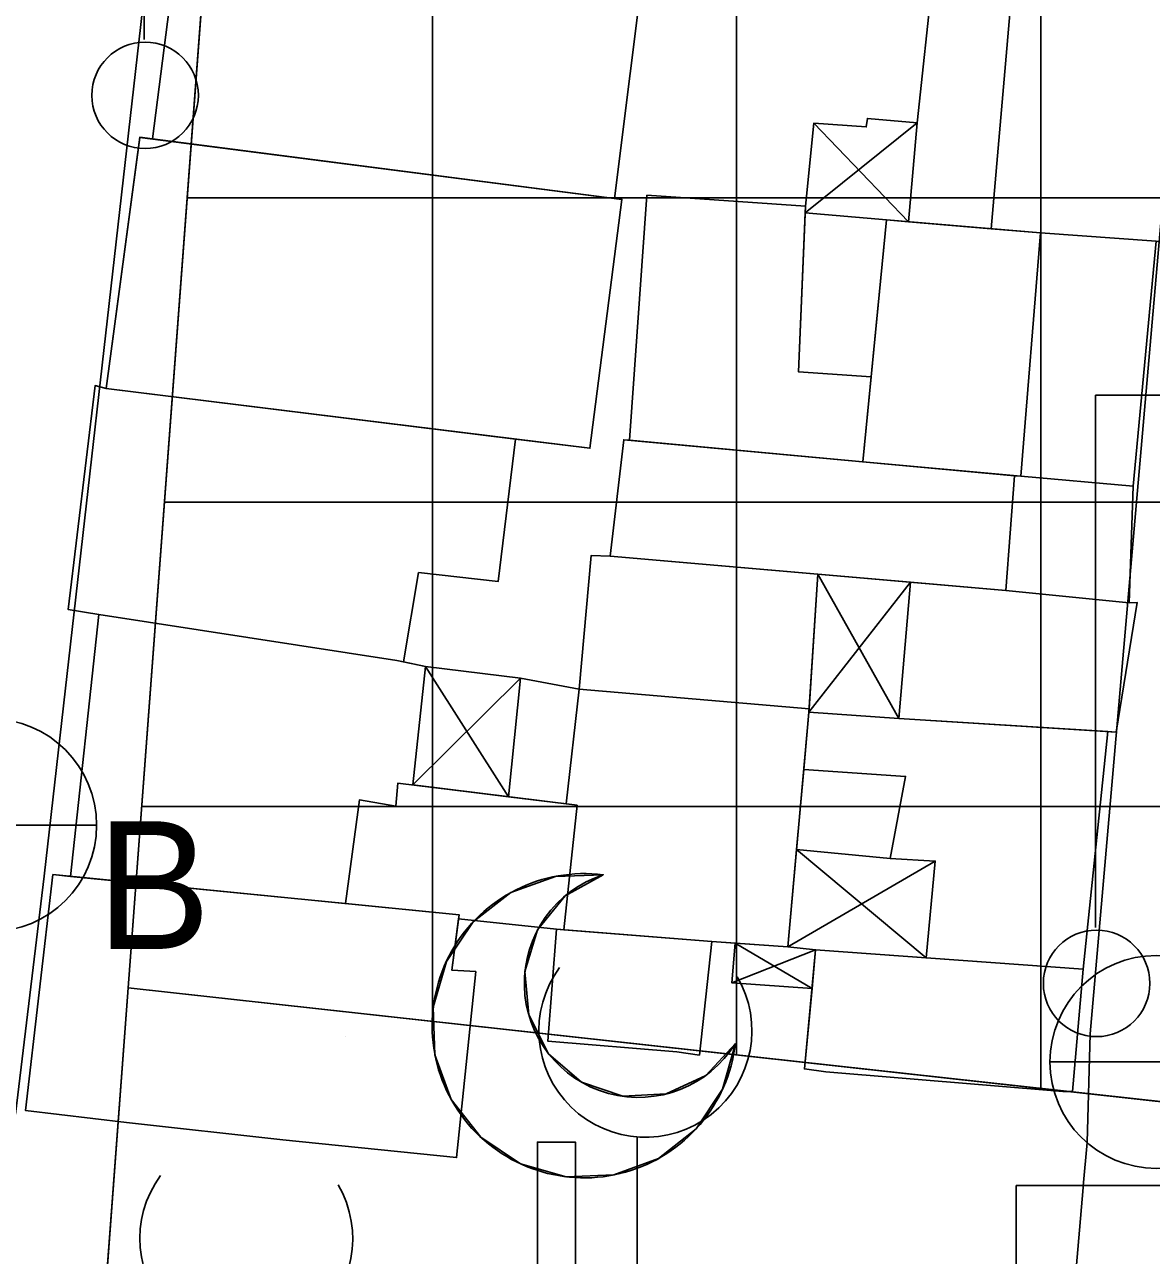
# Model space of a CAD drawing. Extents: x 417997 to 421451, y 4451742 to 4455216.
# Drawn here: x 420850.42 to 420887.45, y 4452334.4 to 4452374.85 of the extents above; entities that cross this region are included whole.
import ezdxf

# ---------------------------------------------------------------- set-up
doc = ezdxf.new("R2010")
doc.units = 0
for name, color, linetype in [('ADA', 7, 'Continuous'), ('ADAKENARI', 7, 'Continuous'), ('B_Mesken', 7, 'Continuous'), ('B_Sundurma', 7, 'Continuous'), ('B_Teras', 7, 'Continuous'), ('Default', 7, 'Continuous'), ('LJ_SEMBOL', 7, 'Continuous'), ('PL_K_TALI_IS_MRK', 7, 'Continuous'), ('PL_SAY_DINI_TESIS', 7, 'Continuous'), ('S_Elektrik_Diregi', 7, 'Continuous'), ('S_Minare', 7, 'Continuous'), ('S_Rogar_Kapagi_Buski', 7, 'Continuous'), ('Sinir_Duvar_tek_tarafa_ait', 7, 'Continuous'), ('Sinir_Ist_Duvari', 7, 'Continuous'), ('TR_DINITESIS', 7, 'Continuous'), ('TR_TALIISMERK', 7, 'Continuous'), ('Yol_Sose', 7, 'Continuous')]:
    doc.layers.add(name, color=color, linetype=linetype)

# ---------------------------------------------------------------- blocks, each defined once
blk = doc.blocks.new('POINT_DISPLAY')
at = {"layer": 'Default'}
blk.add_line((0, 0), (0, 0), dxfattribs=at)

msp = doc.modelspace()

# ---------------------------------------------------------------- linework, layer by layer
at = {"layer": 'ADA'}
msp.add_line((420853.821, 4452343.19), (420890.438, 4452339.156), dxfattribs=at)
msp.add_line((420853.821, 4452343.19), (420890.438, 4452339.156), dxfattribs=at)
at = {"layer": 'ADAKENARI'}
for p, q in [((420853.821, 4452343.19), (420857.93, 4452398.147)), ((420853.821, 4452343.19), (420857.93, 4452398.147)), ((420850.961, 4452304.941), (420853.821, 4452343.19)), ((420850.961, 4452304.941), (420853.821, 4452343.19))]:
    msp.add_line(p, q, dxfattribs=at)
at = {"layer": 'B_Mesken'}
for points in [[(420854.62, 4452371.092), (420855.666, 4452379.224), (420870.835, 4452377.362), (420869.808, 4452369.137)], [(420870.835, 4452377.362), (420869.808, 4452369.137), (420854.62, 4452371.092), (420855.666, 4452379.224), (420862.257, 4452378.415), (420866.261, 4452377.924)], [(420882.181, 4452368.141), (420882.891, 4452376.226), (420887.981, 4452375.82), (420888.35, 4452375.794), (420887.757, 4452367.702), (420887.606, 4452367.729), (420883.811, 4452368.002)], [(420882.181, 4452368.141), (420882.891, 4452376.226), (420887.981, 4452375.82), (420888.35, 4452375.793), (420887.757, 4452367.702), (420887.606, 4452367.73), (420883.811, 4452368.002)], [(420854.62, 4452371.092), (420869.808, 4452369.137), (420870.051, 4452369.106), (420869.001, 4452360.926), (420866.553, 4452361.228), (420853.1, 4452362.889), (420854.203, 4452371.146)], [(420853.1, 4452362.889), (420869.001, 4452360.926), (420870.051, 4452369.106), (420854.203, 4452371.145)], [(420870.299, 4452361.189), (420870.873, 4452369.244), (420876.087, 4452368.885), (420875.85, 4452363.44), (420878.239, 4452363.271), (420877.967, 4452360.482)], [(420876.088, 4452368.885), (420876.078, 4452368.66), (420875.85, 4452363.44), (420878.239, 4452363.271), (420877.967, 4452360.482), (420870.299, 4452361.189), (420870.873, 4452369.244)], [(420883.811, 4452368.002), (420887.606, 4452367.729), (420886.855, 4452359.678), (420883.161, 4452360.011), (420877.967, 4452360.482), (420878.743, 4452368.432)], [(420879.465, 4452368.371), (420882.181, 4452368.141), (420883.811, 4452368.002), (420887.606, 4452367.73), (420886.855, 4452359.678), (420883.162, 4452360.012), (420877.967, 4452360.482), (420878.239, 4452363.271), (420878.743, 4452368.432)], [(420866.553, 4452361.228), (420865.988, 4452356.549), (420863.368, 4452356.84), (420862.875, 4452353.902), (420862.651, 4452353.949), (420852.856, 4452355.462), (420851.852, 4452355.625), (420852.735, 4452362.987), (420853.1, 4452362.889)], [(420866.553, 4452361.228), (420865.988, 4452356.549), (420863.368, 4452356.84), (420862.875, 4452353.902), (420862.651, 4452353.949), (420852.856, 4452355.462), (420851.852, 4452355.625), (420852.734, 4452362.987), (420853.1, 4452362.889)], [(420879.53, 4452356.523), (420876.484, 4452356.787), (420869.669, 4452357.38), (420870.11, 4452361.207), (420870.299, 4452361.189), (420877.967, 4452360.483), (420882.959, 4452360.023), (420883.162, 4452360.012), (420886.855, 4452359.678), (420886.719, 4452355.845), (420882.666, 4452356.25)], [(420886.855, 4452359.678), (420886.719, 4452355.845), (420882.666, 4452356.25), (420869.669, 4452357.38), (420870.11, 4452361.206), (420882.958, 4452360.023), (420883.161, 4452360.011)], [(420876.484, 4452356.787), (420876.208, 4452352.365), (420868.642, 4452353.006), (420869.045, 4452357.403), (420869.669, 4452357.38)], [(420876.484, 4452356.787), (420876.208, 4452352.366), (420876.205, 4452352.366), (420868.642, 4452353.006), (420869.045, 4452357.403), (420869.669, 4452357.38)], [(420879.53, 4452356.523), (420879.153, 4452352.043), (420886.297, 4452351.594), (420886.981, 4452355.858), (420886.719, 4452355.845), (420882.666, 4452356.25)], [(420886.719, 4452355.845), (420886.981, 4452355.858), (420886.297, 4452351.595), (420886.025, 4452351.612), (420879.153, 4452352.043), (420879.53, 4452356.523), (420882.666, 4452356.25)], [(420852.856, 4452355.462), (420851.933, 4452346.855), (420860.961, 4452345.963), (420864.699, 4452345.593), (420864.681, 4452345.454), (420867.899, 4452345.123), (420868.146, 4452345.103), (420868.578, 4452349.191), (420863.182, 4452349.86), (420863.596, 4452353.75), (420862.651, 4452353.949)], [(420862.875, 4452353.902), (420863.596, 4452353.751), (420863.182, 4452349.86), (420866.327, 4452349.47), (420868.223, 4452349.235), (420868.578, 4452349.191), (420868.147, 4452345.103), (420867.899, 4452345.123), (420864.681, 4452345.454), (420864.699, 4452345.593), (420860.961, 4452345.963), (420851.933, 4452346.856), (420852.856, 4452355.462), (420862.651, 4452353.949)], [(420876.208, 4452352.365), (420875.505, 4452344.534), (420873.009, 4452344.713), (420867.899, 4452345.123), (420868.146, 4452345.103), (420868.578, 4452349.191), (420868.222, 4452349.235), (420868.642, 4452353.006)], [(420876.205, 4452352.366), (420876.208, 4452352.366), (420876.199, 4452352.255), (420876.029, 4452350.363), (420875.792, 4452347.733), (420875.505, 4452344.534), (420873.771, 4452344.658), (420873.009, 4452344.713), (420868.147, 4452345.103), (420868.578, 4452349.191), (420868.223, 4452349.235), (420868.642, 4452353.006)], [(420879.153, 4452352.043), (420876.198, 4452352.255), (420876.028, 4452350.363), (420879.374, 4452350.138), (420878.87, 4452347.445), (420880.35, 4452347.355), (420880.053, 4452344.179), (420885.214, 4452343.809), (420886.025, 4452351.612), (420879.153, 4452352.043)], [(420879.153, 4452352.043), (420886.025, 4452351.612), (420885.214, 4452343.809), (420880.053, 4452344.18), (420880.35, 4452347.355), (420878.87, 4452347.445), (420879.374, 4452350.139), (420876.029, 4452350.363), (420876.199, 4452352.255)], [(420850.449, 4452339.163), (420851.349, 4452346.913), (420864.699, 4452345.593), (420864.459, 4452343.773), (420865.249, 4452343.723), (420864.619, 4452337.613), (420858.909, 4452338.193), (420853.769, 4452338.763)], [(420851.933, 4452346.856), (420860.961, 4452345.963), (420864.699, 4452345.593), (420864.681, 4452345.454), (420864.459, 4452343.773), (420865.249, 4452343.723), (420864.619, 4452337.613), (420858.909, 4452338.193), (420853.769, 4452338.763), (420850.449, 4452339.163), (420851.349, 4452346.913)], [(420872.599, 4452340.983), (420873.009, 4452344.713), (420867.899, 4452345.123), (420867.619, 4452341.433), (420871.859, 4452341.083)], [(420868.147, 4452345.103), (420873.009, 4452344.713), (420872.599, 4452340.983), (420871.859, 4452341.083), (420867.619, 4452341.433), (420867.899, 4452345.123)], [(420876.05, 4452340.526), (420876.418, 4452344.441), (420885.214, 4452343.809), (420884.854, 4452339.78), (420884.539, 4452339.783), (420876.749, 4452340.433)], [(420880.053, 4452344.18), (420885.214, 4452343.809), (420884.854, 4452339.78), (420884.539, 4452339.783), (420876.749, 4452340.433), (420876.05, 4452340.526), (420876.299, 4452343.17), (420876.418, 4452344.441)]]:
    msp.add_lwpolyline(points, close=True, dxfattribs=at)
at = {"layer": 'B_Sundurma'}
for p, q in [((420876.078, 4452368.66), (420879.752, 4452371.618)), ((420879.465, 4452368.371), (420876.359, 4452371.611)), ((420879.153, 4452352.043), (420876.484, 4452356.787)), ((420876.198, 4452352.255), (420879.53, 4452356.523)), ((420863.182, 4452349.86), (420866.721, 4452353.364)), ((420863.596, 4452353.75), (420866.327, 4452349.47)), ((420875.792, 4452347.733), (420880.053, 4452344.179)), ((420875.505, 4452344.534), (420880.35, 4452347.355)), ((420873.771, 4452344.658), (420876.299, 4452343.17)), ((420873.66, 4452343.359), (420876.418, 4452344.441))]:
    msp.add_line(p, q, dxfattribs=at)
for points in [[(420876.078, 4452368.66), (420876.088, 4452368.885), (420876.359, 4452371.611), (420878.081, 4452371.487), (420878.118, 4452371.766), (420879.752, 4452371.618), (420879.465, 4452368.371), (420878.743, 4452368.432)], [(420876.078, 4452368.66), (420878.743, 4452368.432), (420879.465, 4452368.371), (420879.752, 4452371.618), (420878.118, 4452371.765), (420878.08, 4452371.487), (420876.359, 4452371.611), (420876.087, 4452368.885)], [(420879.153, 4452352.043), (420876.198, 4452352.255), (420876.484, 4452356.787), (420879.53, 4452356.523)], [(420879.53, 4452356.523), (420879.153, 4452352.043), (420876.199, 4452352.255), (420876.208, 4452352.366), (420876.205, 4452352.366), (420876.484, 4452356.787)], [(420863.182, 4452349.86), (420863.596, 4452353.751), (420866.721, 4452353.364), (420866.327, 4452349.47)], [(420863.182, 4452349.86), (420863.596, 4452353.75), (420866.721, 4452353.364), (420866.327, 4452349.47)], [(420878.87, 4452347.445), (420875.792, 4452347.733), (420875.505, 4452344.534), (420876.418, 4452344.441), (420880.053, 4452344.179), (420880.35, 4452347.355)], [(420878.87, 4452347.445), (420880.35, 4452347.355), (420880.053, 4452344.18), (420876.418, 4452344.441), (420875.505, 4452344.534), (420875.792, 4452347.733)], [(420873.771, 4452344.658), (420873.66, 4452343.359), (420876.299, 4452343.17), (420876.418, 4452344.441), (420875.505, 4452344.534)], [(420873.771, 4452344.658), (420875.505, 4452344.534), (420876.418, 4452344.441), (420876.299, 4452343.17), (420873.66, 4452343.359)]]:
    msp.add_lwpolyline(points, close=True, dxfattribs=at)
at = {"layer": 'B_Teras'}
for points in [[(420877.967, 4452360.482), (420878.743, 4452368.432), (420883.811, 4452368.002), (420883.161, 4452360.011), (420882.958, 4452360.023)], [(420869.669, 4452357.38), (420882.666, 4452356.25), (420882.958, 4452360.023), (420870.11, 4452361.206)], [(420860.961, 4452345.963), (420861.421, 4452349.366), (420862.617, 4452349.167), (420862.689, 4452349.921), (420868.578, 4452349.191), (420868.146, 4452345.103), (420867.899, 4452345.123), (420864.681, 4452345.454), (420864.699, 4452345.593)]]:
    msp.add_lwpolyline(points, close=True, dxfattribs=at)
at = {"layer": 'LJ_SEMBOL'}
for points in [[(420873.78, 4452341.365), (420873.356, 4452339.856), (420872.486, 4452338.553), (420871.256, 4452337.583), (420869.785, 4452337.041), (420868.219, 4452336.982), (420866.712, 4452337.41), (420865.411, 4452338.283), (420864.444, 4452339.517), (420863.907, 4452340.989), (420863.851, 4452342.555), (420864.283, 4452344.061), (420865.161, 4452345.359), (420866.397, 4452346.323), (420867.87, 4452346.856), (420869.436, 4452346.907), (420868.183, 4452346.213), (420867.281, 4452345.1), (420866.863, 4452343.73), (420866.989, 4452342.303), (420867.641, 4452341.027), (420868.724, 4452340.089), (420870.08, 4452339.626), (420871.51, 4452339.704), (420872.807, 4452340.314)], [(420873.78, 4452341.365), (420873.356, 4452339.856), (420872.486, 4452338.553), (420871.256, 4452337.583), (420869.785, 4452337.041), (420868.219, 4452336.982), (420866.712, 4452337.41), (420865.411, 4452338.283), (420864.444, 4452339.517), (420863.907, 4452340.989), (420863.851, 4452342.555), (420864.283, 4452344.061), (420865.161, 4452345.359), (420866.397, 4452346.323), (420867.87, 4452346.856), (420869.436, 4452346.907), (420868.183, 4452346.213), (420867.281, 4452345.1), (420866.863, 4452343.73), (420866.989, 4452342.303), (420867.641, 4452341.027), (420868.724, 4452340.089), (420870.08, 4452339.626), (420871.51, 4452339.704), (420872.807, 4452340.314)], [(420885.3, 4452310.415), (420873.317, 4452314.468), (420881.104, 4452315.384), (420868.67, 4452316.693), (420876.756, 4452317.952), (420860.007, 4452319.839), (420875.262, 4452319.761), (420871.092, 4452321.078), (420863.31, 4452322.513), (420872.531, 4452323.761), (420857.641, 4452324.283), (420860.804, 4452326.157), (420865.531, 4452327.545), (420867.275, 4452327.706), (420867.275, 4452338.124), (420868.525, 4452338.124), (420868.525, 4452327.713), (420871.769, 4452327.304), (420875.183, 4452326.157), (420879.327, 4452323.494), (420882.552, 4452319.771), (420884.599, 4452315.291)], [(420885.3, 4452310.415), (420873.317, 4452314.468), (420881.104, 4452315.384), (420868.67, 4452316.693), (420876.756, 4452317.952), (420860.007, 4452319.839), (420875.262, 4452319.761), (420871.092, 4452321.078), (420863.31, 4452322.513), (420872.531, 4452323.761), (420857.641, 4452324.283), (420860.804, 4452326.157), (420865.531, 4452327.545), (420867.275, 4452327.706), (420867.275, 4452338.124), (420868.525, 4452338.124), (420868.525, 4452327.713), (420871.769, 4452327.304), (420875.183, 4452326.157), (420879.327, 4452323.494), (420882.552, 4452319.771), (420884.599, 4452315.291)]]:
    msp.add_lwpolyline(points, close=True, dxfattribs=at)
for centre, radius, start, end in [((420868.814, 4452341.946), 5, 82.8556, 353.3219), ((420868.814, 4452341.946), 5, 82.8556, 353.3219), ((420870.593, 4452343.34), 3.75, 107.9671, 328.2104), ((420870.593, 4452343.34), 3.75, 107.9671, 328.2104)]:
    msp.add_arc(centre, radius, start, end, dxfattribs=at)
at = {"layer": 'PL_K_TALI_IS_MRK'}
msp.add_lwpolyline([(420894.067, 4452409.012), (420890.438, 4452339.156), (420853.821, 4452343.19), (420857.93, 4452398.147)], close=True, dxfattribs=at)
msp.add_lwpolyline([(420894.067, 4452409.012), (420890.438, 4452339.156), (420853.821, 4452343.19), (420857.93, 4452398.147)], close=True, dxfattribs=at)
at = {"layer": 'PL_SAY_DINI_TESIS'}
msp.add_lwpolyline([(420890.438, 4452339.156), (420887.967, 4452291.592), (420860.176, 4452294.078), (420850.961, 4452304.941), (420853.821, 4452343.19)], close=True, dxfattribs=at)
msp.add_lwpolyline([(420890.438, 4452339.156), (420887.967, 4452291.592), (420860.176, 4452294.078), (420850.961, 4452304.941), (420853.821, 4452343.19)], close=True, dxfattribs=at)
at = {"layer": 'S_Elektrik_Diregi'}
for p, q in [((420854.344, 4452374.36), (420854.344, 4452391.86)), ((420885.615, 4452345.174), (420885.615, 4452362.674)), ((420885.615, 4452362.674), (420892.615, 4452362.674)), ((420883.004, 4452319.193), (420883.004, 4452336.693)), ((420883.004, 4452336.693), (420890.004, 4452336.693))]:
    msp.add_line(p, q, dxfattribs=at)
for centre in [(420854.38, 4452372.525), (420885.651, 4452343.338)]:
    msp.add_circle(centre, 1.75, dxfattribs=at)
at = {"layer": 'S_Minare'}
msp.add_line((420870.549, 4452338.293), (420870.549, 4452327.77), dxfattribs=at)
for centre in [(420870.821, 4452341.782), (420857.705, 4452334.942)]:
    msp.add_arc(centre, 3.5, 143.6021, 30.4889, dxfattribs=at)
at = {"layer": 'S_Rogar_Kapagi_Buski'}
for p, q in [((420845.787, 4452348.534), (420852.787, 4452348.534)), ((420884.119, 4452340.755), (420891.119, 4452340.755))]:
    msp.add_line(p, q, dxfattribs=at)
for centre in [(420849.287, 4452348.534), (420887.619, 4452340.755)]:
    msp.add_circle(centre, 3.5, dxfattribs=at)
at = {"layer": 'Sinir_Duvar_tek_tarafa_ait'}
msp.add_lwpolyline([(420866.721, 4452353.364), (420868.642, 4452353.006)], dxfattribs=at)
at = {"layer": 'Sinir_Ist_Duvari'}
msp.add_lwpolyline([(420879.752, 4452371.618), (420880.269, 4452376.436)], dxfattribs=at)
at = {"layer": 'TR_TALIISMERK'}
for p, q in [((420883.821, 4452339.885), (420883.821, 4452405.932)), ((420883.821, 4452339.885), (420883.821, 4452405.932)), ((420873.821, 4452340.986), (420873.821, 4452402.925)), ((420873.821, 4452340.986), (420873.821, 4452402.925)), ((420863.821, 4452342.088), (420863.821, 4452399.918)), ((420863.821, 4452342.088), (420863.821, 4452399.918)), ((420855.762, 4452369.156), (420891.996, 4452369.156)), ((420855.762, 4452369.156), (420891.996, 4452369.156)), ((420855.014, 4452359.156), (420891.477, 4452359.156)), ((420855.014, 4452359.156), (420891.477, 4452359.156)), ((420854.267, 4452349.156), (420890.957, 4452349.156)), ((420854.267, 4452349.156), (420890.957, 4452349.156))]:
    msp.add_line(p, q, dxfattribs=at)
at = {"layer": 'Yol_Sose'}
for points in [[(420851.059, 4452346.863), (420857.874, 4452406.91), (420858.04, 4452407.19), (420858.151, 4452407.376), (420891.804, 4452416.542), (420891.964, 4452416.514), (420892.081, 4452416.344), (420892.083, 4452416.149), (420888.608, 4452378.026), (420885.439, 4452341.683)], [(420850.116, 4452339.039), (420851.059, 4452346.863)], [(420885.439, 4452341.683), (420885.338, 4452338.106)], [(420885.214, 4452336.669), (420885.338, 4452338.106)], [(420849.947, 4452336.997), (420848.137, 4452315.122), (420847.985, 4452299.906), (420848.087, 4452299.404), (420848.255, 4452299.125), (420848.711, 4452298.823), (420849.381, 4452298.657), (420861.241, 4452296.277), (420876.625, 4452294.696), (420881.918, 4452294.392), (420882.26, 4452294.484), (420882.603, 4452294.705), (420882.82, 4452295.151), (420883.571, 4452317.533), (420885.211, 4452336.628)], [(420885.211, 4452336.628), (420885.214, 4452336.669)]]:
    msp.add_lwpolyline(points, dxfattribs=at)

# ---------------------------------------------------------------- block references
at = {"layer": 'TR_DINITESIS', "xscale": 0.1, "yscale": 0.10000000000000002}
msp.add_blockref('POINT_DISPLAY', (420860.961, 4452341.592), dxfattribs=at)
msp.add_blockref('POINT_DISPLAY', (420860.961, 4452341.592), dxfattribs=at)

# ---------------------------------------------------------------- texts
at = {"layer": 'S_Rogar_Kapagi_Buski'}
msp.add_text('B', height=4.2, dxfattribs=at).set_placement((420852.787, 4452344.469))

doc.saveas('drawing.dxf')
